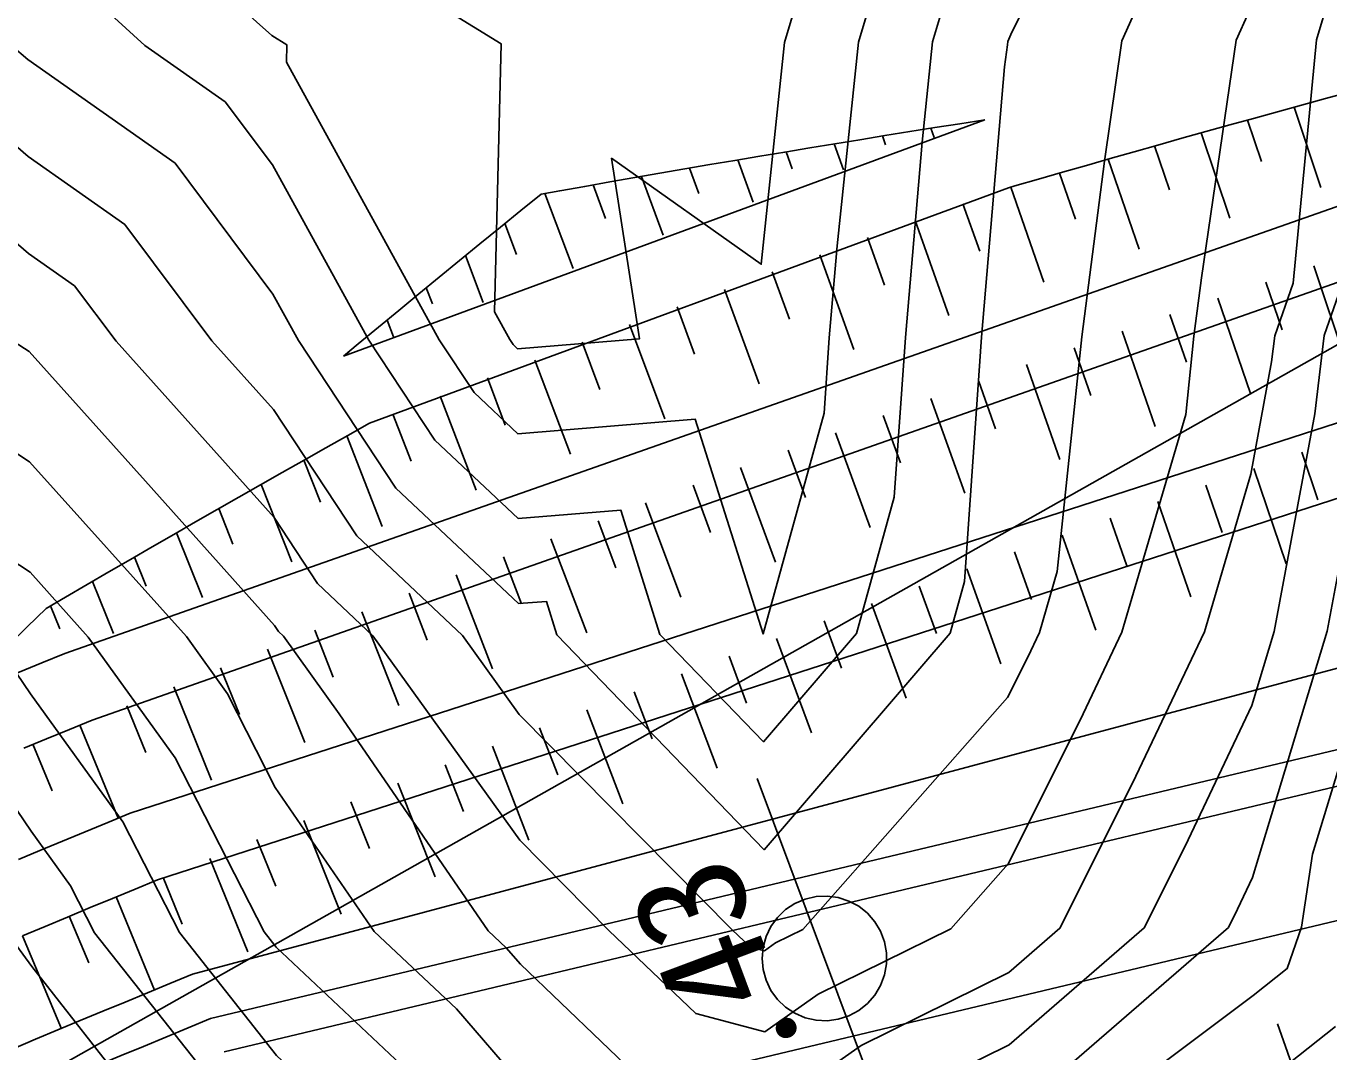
# Model space of a CAD drawing. Extents: x 42655 to 43811, y -141820 to -141156.
# Drawn here: x 43214.79 to 43241.93, y -141366.25 to -141344.87 of the extents above; entities that cross this region are included whole.
import ezdxf

# ---------------------------------------------------------------- set-up
doc = ezdxf.new("R2010")
doc.units = 0
for name, color, linetype in [('D-BMK-HTXT_1', 7, 'Continuous'), ('D-BMK_1', 7, 'Continuous'), ('D-STR-STR5_1', 7, 'Continuous'), ('D-STR_1', 7, 'Continuous'), ('ZE_HICN', 7, 'Continuous'), ('ZE_LWCN', 7, 'Continuous')]:
    doc.layers.add(name, color=color, linetype=linetype)

msp = doc.modelspace()

# ---------------------------------------------------------------- linework, layer by layer
at = {"layer": 'D-BMK-HTXT_1'}
for p, q in [((43274.802, -141333.044), (43130.975, -141414.265)), ((43232.825, -141368.045), (43230.019, -141360.553))]:
    msp.add_line(p, q, dxfattribs=at)
msp.add_lwpolyline([(43230.122, -141364.299), (43230.143, -141364.531), (43230.205, -141364.756), (43230.306, -141364.966), (43230.443, -141365.155), (43230.612, -141365.316), (43230.806, -141365.444), (43231.02, -141365.536), (43231.248, -141365.587), (43231.48, -141365.598), (43231.711, -141365.567), (43231.933, -141365.495), (43232.138, -141365.384), (43232.321, -141365.239), (43232.474, -141365.063), (43232.593, -141364.863), (43232.675, -141364.645), (43232.717, -141364.416), (43232.717, -141364.183), (43232.675, -141363.953), (43232.593, -141363.735), (43232.474, -141363.535), (43232.32, -141363.36), (43232.138, -141363.214), (43231.933, -141363.104), (43231.711, -141363.032), (43231.48, -141363.001), (43231.248, -141363.011), (43231.02, -141363.063), (43230.806, -141363.154), (43230.612, -141363.283), (43230.443, -141363.444), (43230.306, -141363.633), (43230.205, -141363.842), (43230.143, -141364.067), (43230.122, -141364.299)], dxfattribs=at)
at = {"layer": 'D-BMK_1'}
msp.add_lwpolyline([(43339.878, -141340.165), (43219.961, -141368.793)], dxfattribs=at)
at = {"layer": 'D-STR-STR5_1'}
for p, q in [((43241.768, -141348.237), (43241.21, -141346.56)), ((43234.641, -141346.841), (43234.645, -141346.852)), ((43240.24, -141346.827), (43240.529, -141347.69)), ((43233.705, -141347.193), (43233.637, -141346.999)), ((43239.871, -141348.873), (43239.271, -141347.096)), ((43231.82, -141347.863), (43231.627, -141347.323)), ((43232.632, -141347.16), (43232.697, -141347.344)), ((43238.302, -141347.368), (43238.613, -141348.281)), ((43229.939, -141348.541), (43229.618, -141347.658)), ((43230.623, -141347.489), (43230.751, -141347.845)), ((43237.978, -141349.518), (43237.334, -141347.642)), ((43228.613, -141347.829), (43228.806, -141348.356)), ((43236.319, -141347.932), (43236.653, -141348.896)), ((43226.604, -141348.178), (43226.863, -141348.877)), ((43228.061, -141349.229), (43227.608, -141348.002)), ((43226.186, -141349.925), (43225.599, -141348.357)), ((43235.996, -141350.205), (43235.305, -141348.225)), ((43234.308, -141348.571), (43234.657, -141349.562)), ((43224.763, -141348.986), (43225.007, -141349.631)), ((43234.016, -141350.902), (43233.313, -141348.923)), ((43232.319, -141349.277), (43232.673, -141350.266)), ((43224.314, -141350.631), (43223.944, -141349.654)), ((43232.038, -141351.61), (43231.326, -141349.634)), ((43230.334, -141349.994), (43230.692, -141350.98)), ((43242.287, -141351.859), (43241.621, -141349.867)), ((43223.126, -141350.324), (43223.253, -141350.655)), ((43230.065, -141352.327), (43229.342, -141350.356)), ((43240.62, -141350.203), (43240.956, -141351.198)), ((43240.297, -141352.53), (43239.621, -141350.542)), ((43228.352, -141350.72), (43228.716, -141351.705)), ((43238.622, -141350.883), (43238.963, -141351.876)), ((43222.446, -141351.345), (43222.312, -141350.995)), ((43228.095, -141353.055), (43227.362, -141351.087)), ((43226.374, -141351.457), (43226.743, -141352.44)), ((43238.311, -141353.211), (43237.624, -141351.227)), ((43221.499, -141351.668), (43221.506, -141351.687)), ((43236.627, -141351.573), (43236.973, -141352.565)), ((43226.129, -141353.793), (43225.386, -141351.829)), ((43236.328, -141353.903), (43235.631, -141351.922)), ((43224.399, -141352.203), (43224.773, -141353.184)), ((43234.636, -141352.274), (43234.987, -141353.263)), ((43224.167, -141354.541), (43223.414, -141352.58)), ((43234.349, -141354.605), (43233.642, -141352.628)), ((43222.429, -141352.96), (43222.808, -141353.939)), ((43232.648, -141352.984), (43233.004, -141353.972)), ((43232.373, -141355.317), (43231.656, -141353.343)), ((43222.208, -141355.298), (43221.473, -141353.412)), ((43230.665, -141353.705), (43231.026, -141354.691)), ((43241.366, -141353.751), (43241.702, -141354.746)), ((43220.578, -141353.916), (43220.922, -141354.792)), ((43230.401, -141356.039), (43229.674, -141354.069)), ((43241.045, -141356.079), (43240.366, -141354.091)), ((43220.324, -141356.038), (43219.685, -141354.423)), ((43228.684, -141354.436), (43229.051, -141355.42)), ((43239.368, -141354.434), (43239.71, -141355.426)), ((43218.804, -141354.925), (43219.099, -141355.666)), ((43228.433, -141356.772), (43227.696, -141354.806)), ((43239.059, -141356.762), (43238.37, -141354.778)), ((43226.708, -141355.178), (43227.079, -141356.16)), ((43237.374, -141355.126), (43237.721, -141356.117)), ((43218.466, -141356.779), (43217.924, -141355.429)), ((43237.077, -141357.456), (43236.378, -141355.476)), ((43226.469, -141357.514), (43225.721, -141355.552)), ((43217.046, -141355.935), (43217.292, -141356.544)), ((43224.735, -141355.929), (43225.112, -141356.909)), ((43235.383, -141355.829), (43235.735, -141356.818)), ((43224.508, -141358.267), (43223.751, -141356.309)), ((43235.099, -141358.16), (43234.389, -141356.184)), ((43216.611, -141357.528), (43216.17, -141356.443)), ((43233.396, -141356.542), (43233.754, -141357.529)), ((43222.767, -141356.691), (43223.148, -141357.669)), ((43215.295, -141356.954), (43215.49, -141357.43)), ((43222.552, -141359.03), (43221.784, -141357.075)), ((43233.124, -141358.875), (43232.404, -141356.902)), ((43231.413, -141357.265), (43231.776, -141358.251)), ((43220.802, -141357.462), (43221.189, -141358.439)), ((43231.153, -141359.6), (43230.423, -141357.631)), ((43220.599, -141359.803), (43219.821, -141357.852)), ((43218.841, -141358.244), (43219.233, -141359.218)), ((43229.434, -141357.999), (43229.801, -141358.982)), ((43229.186, -141360.335), (43228.446, -141358.37)), ((43218.651, -141360.585), (43217.863, -141358.639)), ((43227.459, -141358.743), (43227.831, -141359.725)), ((43216.885, -141359.036), (43217.281, -141360.008)), ((43227.223, -141361.08), (43226.472, -141359.119)), ((43216.706, -141361.378), (43215.908, -141359.436)), ((43225.487, -141359.497), (43225.865, -141360.477)), ((43214.932, -141359.838), (43215.334, -141360.808)), ((43225.263, -141361.836), (43224.503, -141359.878)), ((43223.519, -141360.262), (43223.902, -141361.239)), ((43223.308, -141362.601), (43222.537, -141360.648)), ((43221.556, -141361.036), (43221.944, -141362.012)), ((43221.356, -141363.377), (43220.575, -141361.427)), ((43219.596, -141361.821), (43219.989, -141362.795)), ((43219.409, -141364.163), (43218.618, -141362.217)), ((43217.641, -141362.616), (43218.039, -141363.588)), ((43217.466, -141364.959), (43216.665, -141363.018)), ((43215.689, -141363.421), (43216.092, -141364.391)), ((43215.526, -141365.765), (43214.715, -141363.828)), ((43240.864, -141365.663), (43241.559, -141367.645))]:
    msp.add_line(p, q, dxfattribs=at)
for points in [[(43275.994, -141342.176), (43216.96, -141361.274)], [(43276.345, -141343.634), (43217.529, -141362.662)], [(43255.193, -141344.024), (43215.594, -141357.943)], [(43255.617, -141345.463), (43216.163, -141359.331)], [(43242.358, -141346.247), (43241.86, -141346.382), (43241.361, -141346.518), (43240.862, -141346.655), (43240.364, -141346.793), (43239.866, -141346.931), (43239.367, -141347.069), (43238.869, -141347.208), (43238.372, -141347.348), (43237.874, -141347.489), (43237.376, -141347.63), (43236.879, -141347.772), (43236.382, -141347.914), (43235.884, -141348.057), (43235.387, -141348.201), (43235.257, -141348.239)], [(43234.762, -141346.822), (43221.401, -141351.749)], [(43234.762, -141346.822), (43234.241, -141346.904), (43233.721, -141346.986), (43233.2, -141347.069), (43232.679, -141347.153), (43232.158, -141347.237), (43231.637, -141347.322), (43231.116, -141347.408), (43230.595, -141347.494), (43230.074, -141347.581), (43229.553, -141347.669), (43229.032, -141347.757), (43228.511, -141347.846), (43227.99, -141347.936), (43227.469, -141348.026), (43226.948, -141348.118), (43226.427, -141348.21), (43225.907, -141348.302), (43225.522, -141348.371), (43225.096, -141348.716), (43224.67, -141349.062), (43224.245, -141349.408), (43223.821, -141349.755), (43223.397, -141350.102), (43222.974, -141350.45), (43222.551, -141350.798), (43222.129, -141351.146), (43221.708, -141351.495), (43221.401, -141351.749)], [(43235.257, -141348.239), (43221.944, -141353.148)], [(43221.944, -141353.148), (43221.489, -141353.403), (43221.035, -141353.659), (43220.581, -141353.915), (43220.127, -141354.172), (43219.673, -141354.429), (43219.22, -141354.687), (43218.768, -141354.945), (43218.316, -141355.204), (43217.864, -141355.464), (43217.413, -141355.724), (43216.962, -141355.984), (43216.511, -141356.245), (43216.061, -141356.507), (43215.611, -141356.769), (43215.209, -141357.004), (43214.811, -141357.389), (43214.413, -141357.775), (43214.016, -141358.161), (43213.619, -141358.547), (43213.242, -141358.916)], [(43215.594, -141357.943), (43215.119, -141358.138), (43214.644, -141358.334), (43214.169, -141358.531), (43213.694, -141358.728), (43213.242, -141358.916)], [(43216.163, -141359.331), (43215.69, -141359.526), (43215.216, -141359.721), (43214.743, -141359.916)], [(43216.96, -141361.274), (43216.489, -141361.468), (43216.018, -141361.662), (43215.547, -141361.857), (43215.076, -141362.052), (43214.628, -141362.239)], [(43217.529, -141362.662), (43217.059, -141362.855), (43216.59, -141363.048), (43216.121, -141363.242), (43215.652, -141363.437), (43215.184, -141363.632), (43214.716, -141363.828)]]:
    msp.add_lwpolyline(points, dxfattribs=at)
at = {"layer": 'D-STR_1'}
for points in [[(43339.6, -141336.676), (43218.633, -141365.555)], [(43339.659, -141337.424), (43218.917, -141366.249)], [(43317.868, -141337.995), (43218.254, -141364.63)], [(43218.253, -141364.63), (43217.786, -141364.822), (43217.319, -141365.014), (43216.851, -141365.208), (43216.384, -141365.401), (43215.918, -141365.596), (43215.451, -141365.791), (43214.985, -141365.986), (43214.519, -141366.182)], [(43218.633, -141365.555), (43218.166, -141365.747), (43217.7, -141365.939), (43217.234, -141366.132), (43216.768, -141366.325), (43216.303, -141366.519), (43215.838, -141366.713), (43215.373, -141366.908), (43214.908, -141367.104), (43214.443, -141367.3)]]:
    msp.add_lwpolyline(points, dxfattribs=at)
at = {"layer": 'ZE_HICN'}
for points in [[(43212.022, -141342.507), (43214.496, -141345.285), (43214.821, -141345.567), (43217.891, -141347.727), (43219.932, -141350.454), (43220.465, -141351.42), (43222.491, -141354.497), (43225.051, -141356.906), (43225.628, -141356.859), (43225.848, -141357.557), (43230.163, -141362.035), (43234.041, -141357.519), (43234.338, -141356.443), (43234.694, -141351.353), (43235.175, -141345.716), (43235.233, -141345.261), (43235.243, -141345.188), (43235.33, -141344.995), (43238.368, -141339.01)], [(43212.383, -141354.616), (43214.872, -141356.252), (43216.084, -141357.603), (43217.894, -141360.118), (43219.748, -141363.749), (43219.996, -141364.064), (43222.715, -141366.62), (43225.11, -141369.389), (43225.339, -141369.609), (43226.368, -141369.88), (43230.217, -141373.409), (43231.685, -141369.855), (43233.969, -141368.256), (43235.278, -141367.608), (43239.838, -141363.654), (43240.03, -141363.271), (43240.342, -141362.613), (43241.9, -141357.482), (43242.545, -141354.033)]]:
    msp.add_lwpolyline(points, dxfattribs=at)
at = {"layer": 'ZE_LWCN'}
for points in [[(43210.911, -141343.867), (43212.183, -141345.296), (43214.831, -141347.587), (43216.845, -141349.005), (43218.66, -141351.429), (43219.944, -141352.862), (43221.677, -141355.493), (43223.88, -141357.567), (43225.062, -141359.213), (43229.503, -141363.703), (43229.876, -141364.06), (43230.173, -141364.139), (43230.403, -141363.978), (43230.973, -141363.696), (43235.236, -141358.863), (43235.657, -141358.025), (43235.9, -141357.51), (43236.274, -141356.237), (43236.788, -141351.343), (43237.255, -141347.687), (43237.621, -141345.177), (43240.233, -141339.367)], [(43219.894, -141342.29), (43224.684, -141345.238), (43224.548, -141350.826), (43224.864, -141351.399), (43224.935, -141351.508), (43225.026, -141351.593), (43227.569, -141351.387), (43226.986, -141347.623), (43230.106, -141349.834), (43230.593, -141345.21), (43231.802, -141341.146)], [(43242.644, -141341.896), (43241.671, -141345.158), (43241.186, -141350.23), (43240.803, -141351.324), (43240.74, -141351.868), (43240.303, -141354.206), (43239.338, -141357.494), (43237.843, -141360.648), (43236.329, -141363.671), (43235.263, -141364.595), (43232.186, -141366.117), (43230.189, -141367.515), (43227.608, -141366.835), (43225.086, -141364.419), (43224.792, -141364.079), (43224.417, -141363.727), (43221.313, -141359.201), (43220.152, -141357.584), (43220.047, -141357.485), (43219.965, -141357.36), (43217.273, -141354.354), (43214.85, -141351.653), (43214.537, -141351.448)], [(43219.268, -141344.493), (43219.907, -141345.066), (43220.22, -141345.259), (43220.212, -141345.624), (43223.397, -141351.406), (43224.121, -141352.504), (43225.034, -141353.364), (43228.732, -141353.064), (43230.142, -141357.537), (43231.414, -141352.936), (43231.524, -141351.368), (43231.687, -141349.449), (43232.135, -141345.202), (43232.937, -141342.507)], [(43214.809, -141343.029), (43217.264, -141345.272), (43218.936, -141346.449), (43219.92, -141347.763), (43221.931, -141351.413), (43223.306, -141353.501), (43225.043, -141355.135), (43227.18, -141354.961), (43227.995, -141357.547), (43230.153, -141359.786), (43232.092, -141357.528), (43232.876, -141354.69), (43233.109, -141351.361), (43233.456, -141347.286), (43233.677, -141345.195), (43234.072, -141343.868)], [(43240.257, -141344.59), (43239.999, -141345.165), (43239.278, -141350.114), (43239.122, -141351.332), (43238.951, -141352.963), (43237.619, -141357.502), (43236.75, -141359.336), (43235.253, -141362.326), (43234.056, -141363.681), (43231.294, -141365.047), (43230.181, -141365.827), (43228.742, -141365.448), (43226.933, -141363.715), (43225.074, -141361.836), (43222.016, -141357.575), (43220.862, -141356.489), (43219.954, -141355.111), (43216.665, -141351.438), (43215.8, -141350.283), (43214.84, -141349.608), (43209.871, -141345.307)], [(43211.076, -141351.464), (43214.861, -141353.953), (43218.127, -141357.594), (43218.985, -141358.785), (43219.981, -141360.736), (43222.04, -141363.738), (43223.753, -141365.35), (43225.098, -141366.904), (43226.473, -141368.222), (43230.197, -141369.204), (43233.077, -141367.186), (43235.271, -141366.102), (43238.084, -141363.663), (43238.937, -141361.96), (43240.325, -141359.03), (43240.794, -141357.487), (43241.643, -141352.951), (43241.831, -141351.32), (43242.98, -141348.036)], [(43196.987, -141351.531), (43199.588, -141352.092), (43200.105, -141352.143), (43204.684, -141353.935), (43206.965, -141354.89), (43209.783, -141356.084), (43211.745, -141357.624), (43213.386, -141359.434), (43214.897, -141361.651), (43215.714, -141362.785), (43216.214, -141363.765), (43220.018, -141368.578), (43220.637, -141369.161), (43221.28, -141369.904), (43225.122, -141371.925), (43228.71, -141376.032), (43230.234, -141377.004), (43232.343, -141376.015), (43235.294, -141371.025), (43235.731, -141370.369), (43236.688, -141369.832), (43240.363, -141367.073), (43242.073, -141365.722)], [(43196.364, -141353.782), (43199.599, -141354.48), (43202.273, -141354.744), (43204.693, -141355.691), (43205.897, -141356.195), (43209.298, -141357.635), (43209.791, -141357.93), (43212.327, -141360.728), (43214.404, -141363.774), (43214.91, -141364.471), (43219.169, -141369.914), (43219.679, -141370.332), (43220.032, -141371.595), (43220.712, -141370.735), (43225.127, -141373.058), (43227.729, -141376.037), (43230.237, -141377.635), (43233.707, -141376.008), (43235.304, -141373.308), (43236.582, -141371.391), (43239.38, -141369.819), (43240.373, -141369.074), (43243.082, -141366.933)], [(43214.444, -141358.14), (43214.883, -141358.784), (43216.804, -141361.452), (43217.981, -141363.757), (43220.007, -141366.321), (43221.676, -141367.89), (43223.409, -141369.894), (43225.116, -141370.792), (43229.69, -141376.027), (43230.231, -141376.372), (43230.979, -141376.021), (43232.931, -141372.721), (43234.12, -141369.844), (43234.86, -141369.325), (43235.285, -141369.115), (43237.329, -141367.343), (43240.354, -141365.072), (43241.064, -141364.511), (43241.359, -141363.647), (43241.594, -141362.127), (43243.006, -141357.477)]]:
    msp.add_lwpolyline(points, dxfattribs=at)

# ---------------------------------------------------------------- texts
at = {"layer": 'D-BMK-HTXT_1'}
msp.add_text('NO.43', height=2.3065, rotation=110.5279, dxfattribs=at).set_placement((43232.169, -141369.359))

doc.saveas('drawing.dxf')
